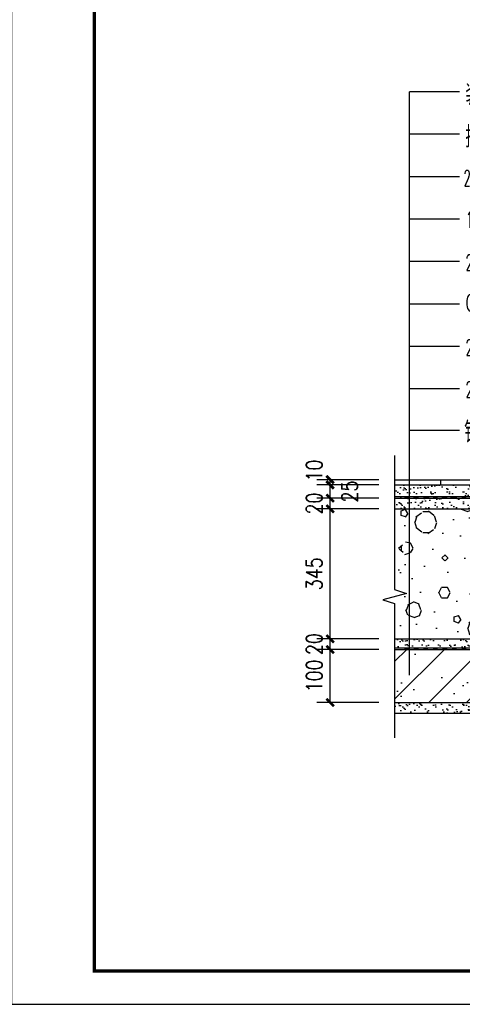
# Model space of a CAD drawing. Extents: x 1779708 to 7299578, y -1121471 to 88434.
# Tile 752 of 1056: x 6258519 to 6265191, y -973850 to -959000. Entities that reach past the tile are written whole.
import ezdxf

# ---------------------------------------------------------------- set-up
doc = ezdxf.new("R2010")
doc.units = 0
doc.header["$LTSCALE"] = 1000
doc.header["$MEASUREMENT"] = 0
doc.layers.get('0').update_dxf_attribs({"linetype": 'CONTINUOUS'})
doc.layers.get('Defpoints').update_dxf_attribs({"linetype": 'CONTINUOUS'})
for name, color, linetype in [('OTHER', 2, 'CONTINUOUS'), ('PUB_DIM', 3, 'CONTINUOUS'), ('PUB_TEXT', 7, 'CONTINUOUS'), ('PUB_TITLE', 4, 'CONTINUOUS'), ('SURFACE', 6, 'CONTINUOUS'), ('WALL', 255, 'CONTINUOUS'), ('可见线', 6, 'CONTINUOUS'), ('填', 1, 'CONTINUOUS'), ('粉刷线', 213, 'CONTINUOUS'), ('粗', 9, 'CONTINUOUS')]:
    doc.layers.add(name, color=color, linetype=linetype)
doc.styles.add('_HZTXT', font='txt.shx', dxfattribs={"width": 0.6, "bigfont": 'HZTXT.shx'})
doc.styles.add('dim_font', font='SIMPLEX.shx', dxfattribs={"width": 0.8})
doc.dimstyles.new('DIMN10', dxfattribs={"dimscale": 0.1, "dimtxt": 300, "dimasz": 1, "dimexe": 250, "dimexo": 300, "dimgap": 150, "dimtad": 1, "dimdec": 0, "dimzin": 0, "dimdsep": 46, "dimtxsty": 'dim_font', "dimblk": '_DIMX', "dimblk1": 'ARCHTICK', "dimblk2": 'ARCHTICK', "dimcen": 2.5, "dimclrt": 7, "dimadec": 0, "dimazin": 0, "dimtfac": 1, "dimtdec": 0, "dimtix": 1, "dimtmove": 2, "dimatfit": 3, "dimldrblk": '_DIMX', "dimfxl": 1, "dimtolj": 1, "dimarcsym": 0})
pattern_1 = [(37.50000000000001, (42333.97140015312, -10212.79436256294), (-0.6299335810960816, 19.26823769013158), [0, -15.2, 0, -17, 0, -16.25]), (7.499999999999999, (42333.97140015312, -10212.79436256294), (17.69776705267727, 28.2214606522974), [0, -8.2, 0, -13.7, 0, -5.25]), (327.5, (42321.67140015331, -10212.79436256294), (31.14141861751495, 0.05659053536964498), [0, -5, 0, -18, 0, -23.5]), (317.5, (42321.67140015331, -10212.79436256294), (30.06126604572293, 8.77675564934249), [0, -2.5, 0, -11.8, 0, -13.5])]
pattern_2 = [(45, (0, 0), (-35.35533905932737, 35.35533905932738), []), (49.99999999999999, (0, 0), (143.4520365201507, -12.55042699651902), [15, -165]), (355, (0, 0), (-27.7502667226, 150.4384267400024), [12, -132]), (100.4514, (11.954336, -1.045868), (115.7018763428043, 137.8879084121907), [12.748038, -140.2284224]), (46.18420000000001, (0, 40), (213.4482097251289, -33.10380286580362), [22.5, -247.5]), (96.6356, (17.787349, 37.2413386), (186.9325411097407, 194.8235741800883), [19.1220576, -210.3426]), (351.1842, (0, 40), (186.9323890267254, 194.8237201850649), [18, -198]), (21, (20, 30), (119.3814104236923, -80.52377813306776), [15, -165]), (326.0000000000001, (20, 30), (48.66306638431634, 145.0300090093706), [12, -132]), (71.4514, (29.9484466, 23.2896788), (168.044525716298, 64.50609934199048), [12.748038, -140.2284224]), (37.50000000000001, (0, 0), (2.431971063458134, 66.5787707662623), [0, -130.4, 0, -134, 0, -132.5]), (7.499999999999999, (0, 0), (52.61390748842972, 78.88234237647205), [0, -76.39999999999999, 0, -127.4, 0, -50.5]), (327.5, (-44.6, 0), (106.7644872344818, -4.51097434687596), [0, -50, 0, -156, 0, -207]), (317.5, (-64.6, 0), (116.6372338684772, 20.02099646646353), [0, -65, 0, -103.6, 0, -147])]

# ---------------------------------------------------------------- blocks, each defined once
blk = doc.blocks.new('_DIMX')
at = {"const_width": 50}
blk.add_lwpolyline([(-70.71067811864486, -70.71067811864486), (70.71067811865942, 70.71067811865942)], dxfattribs=at)
blk = doc.blocks.new('*D101')
at = {"layer": 'Defpoints', "color": 0}
for p in [(310.2778323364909, 342.2119088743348), (431.8236230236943, 342.2119088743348), (431.8236230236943, 242.2119088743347)]:
    blk.add_point(p, dxfattribs=at)
at = {"layer": 'PUB_DIM', "color": 0, "lineweight": -2}
for p, q in [((401.8236230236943, 342.2119088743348), (285.2778323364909, 342.2119088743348)), ((310.2778323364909, 242.3119088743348), (310.2778323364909, 342.1119088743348)), ((401.8236230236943, 242.2119088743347), (285.2778323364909, 242.2119088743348))]:
    blk.add_line(p, q, dxfattribs=at)
at = {"layer": 'PUB_DIM', "color": 0, "lineweight": -2, "xscale": 0.1, "yscale": 0.1, "zscale": 0.1}
for p, rotation in [((310.2778323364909, 342.2119088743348), 90), ((310.2778323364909, 242.2119088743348), 270)]:
    blk.add_blockref('_DIMX', p, dxfattribs=dict(at, rotation=rotation))
at = {"layer": 'PUB_DIM', "color": 7, "insert": (280.2778323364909, 292.2119088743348), "char_height": 30, "attachment_point": 5, "rotation": 90, "style": 'dim_font'}
blk.add_mtext('\\A1;100', dxfattribs=at)
blk = doc.blocks.new('_ArchTick')
at = {"color": 0, "linetype": 'ByBlock', "const_width": 0.4}
blk.add_lwpolyline([(-0.5, -0.5), (0.5, 0.5)], dxfattribs=at)
blk = doc.blocks.new('*D102')
at = {"layer": 'Defpoints', "color": 0}
for p in [(310.2778323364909, 362.2119088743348), (431.8236230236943, 362.2119088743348), (431.8236230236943, 342.2119088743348)]:
    blk.add_point(p, dxfattribs=at)
at = {"layer": 'PUB_DIM', "color": 0, "lineweight": -2}
for p, q in [((401.8236230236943, 362.2119088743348), (285.2778323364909, 362.2119088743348)), ((310.2778323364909, 362.3119088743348), (310.2778323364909, 362.4119088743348)), ((310.2778323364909, 342.2119088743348), (310.2778323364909, 362.2119088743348)), ((401.8236230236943, 342.2119088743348), (285.2778323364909, 342.2119088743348)), ((310.2778323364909, 342.1119088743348), (310.2778323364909, 342.0119088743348))]:
    blk.add_line(p, q, dxfattribs=at)
at = {"layer": 'PUB_DIM', "color": 0, "lineweight": -2, "xscale": 0.1, "yscale": 0.1, "zscale": 0.1}
for p, rotation in [((310.2778323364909, 362.2119088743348), 270), ((310.2778323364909, 342.2119088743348), 90)]:
    blk.add_blockref('_DIMX', p, dxfattribs=dict(at, rotation=rotation))
at = {"layer": 'PUB_DIM', "color": 7, "insert": (280.2778323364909, 352.2119088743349), "char_height": 30, "attachment_point": 5, "rotation": 90, "style": 'dim_font'}
blk.add_mtext('\\A1;20', dxfattribs=at)
blk = doc.blocks.new('*D103')
at = {"layer": 'Defpoints', "color": 0}
for p in [(310.2778323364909, 607.2119088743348), (431.8236230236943, 607.2119088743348), (431.8236230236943, 362.2119088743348)]:
    blk.add_point(p, dxfattribs=at)
at = {"layer": 'PUB_DIM', "color": 0, "lineweight": -2}
for p, q in [((401.8236230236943, 607.2119088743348), (285.2778323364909, 607.2119088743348)), ((310.2778323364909, 362.3119088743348), (310.2778323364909, 607.1119088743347)), ((401.8236230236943, 362.2119088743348), (285.2778323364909, 362.2119088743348))]:
    blk.add_line(p, q, dxfattribs=at)
at = {"layer": 'PUB_DIM', "color": 0, "lineweight": -2, "xscale": 0.1, "yscale": 0.1, "zscale": 0.1}
for p, rotation in [((310.2778323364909, 607.2119088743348), 90), ((310.2778323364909, 362.2119088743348), 270)]:
    blk.add_blockref('_DIMX', p, dxfattribs=dict(at, rotation=rotation))
at = {"layer": 'PUB_DIM', "color": 7, "insert": (280.2778323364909, 484.7119088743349), "char_height": 30, "attachment_point": 5, "rotation": 90, "style": 'dim_font'}
blk.add_mtext('\\A1;345', dxfattribs=at)
blk = doc.blocks.new('*D104')
at = {"layer": 'Defpoints', "color": 0}
for p in [(310.2778323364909, 627.2119088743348), (431.8236230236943, 627.2119088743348), (431.8236230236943, 607.2119088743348)]:
    blk.add_point(p, dxfattribs=at)
at = {"layer": 'PUB_DIM', "color": 0, "lineweight": -2}
for p, q in [((401.8236230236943, 627.2119088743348), (285.2778323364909, 627.2119088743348)), ((310.2778323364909, 627.3119088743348), (310.2778323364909, 627.4119088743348)), ((310.2778323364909, 607.2119088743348), (310.2778323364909, 627.2119088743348)), ((401.8236230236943, 607.2119088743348), (285.2778323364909, 607.2119088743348)), ((310.2778323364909, 607.1119088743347), (310.2778323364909, 607.0119088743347))]:
    blk.add_line(p, q, dxfattribs=at)
at = {"layer": 'PUB_DIM', "color": 0, "lineweight": -2, "xscale": 0.1, "yscale": 0.1, "zscale": 0.1}
for p, rotation in [((310.2778323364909, 627.2119088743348), 270), ((310.2778323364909, 607.2119088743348), 90)]:
    blk.add_blockref('_DIMX', p, dxfattribs=dict(at, rotation=rotation))
at = {"layer": 'PUB_DIM', "color": 7, "insert": (280.2778323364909, 617.2119088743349), "char_height": 30, "attachment_point": 5, "rotation": 90, "style": 'dim_font'}
blk.add_mtext('\\A1;20', dxfattribs=at)
blk = doc.blocks.new('*D105')
at = {"layer": 'Defpoints', "color": 0}
for p in [(310.2778323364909, 652.2119088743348), (431.8236230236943, 652.2119088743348), (431.8236230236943, 627.2119088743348)]:
    blk.add_point(p, dxfattribs=at)
at = {"layer": 'PUB_DIM', "color": 0, "lineweight": -2}
for p, q in [((401.8236230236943, 652.2119088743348), (285.2778323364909, 652.2119088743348)), ((310.2778323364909, 652.3119088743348), (310.2778323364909, 652.4119088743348)), ((310.2778323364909, 627.2119088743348), (310.2778323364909, 652.2119088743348)), ((401.8236230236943, 627.2119088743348), (285.2778323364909, 627.2119088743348)), ((310.2778323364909, 627.1119088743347), (310.2778323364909, 627.0119088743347))]:
    blk.add_line(p, q, dxfattribs=at)
at = {"layer": 'PUB_DIM', "color": 0, "lineweight": -2, "xscale": 0.1, "yscale": 0.1, "zscale": 0.1}
for p, rotation in [((310.2778323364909, 652.2119088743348), 270), ((310.2778323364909, 627.2119088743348), 90)]:
    blk.add_blockref('_DIMX', p, dxfattribs=dict(at, rotation=rotation))
at = {"layer": 'PUB_DIM', "color": 7, "insert": (347.0190108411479, 639.7119088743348), "char_height": 30, "attachment_point": 5, "rotation": 90, "style": 'dim_font'}
blk.add_mtext('\\A1;25', dxfattribs=at)
blk = doc.blocks.new('*D106')
at = {"layer": 'Defpoints', "color": 0}
for p in [(310.2778323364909, 662.2119088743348), (431.8236230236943, 662.2119088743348), (431.8236230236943, 652.2119088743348)]:
    blk.add_point(p, dxfattribs=at)
at = {"layer": 'PUB_DIM', "color": 0, "lineweight": -2}
for p, q in [((401.8236230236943, 662.2119088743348), (285.2778323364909, 662.2119088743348)), ((401.8236230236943, 652.2119088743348), (285.2778323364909, 652.2119088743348)), ((310.2778323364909, 662.3119088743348), (310.2778323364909, 662.4119088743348)), ((310.2778323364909, 652.2119088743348), (310.2778323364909, 662.2119088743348)), ((310.2778323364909, 652.1119088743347), (310.2778323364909, 652.0119088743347))]:
    blk.add_line(p, q, dxfattribs=at)
at = {"layer": 'PUB_DIM', "color": 0, "lineweight": -2, "xscale": 0.1, "yscale": 0.1, "zscale": 0.1}
for p, rotation in [((310.2778323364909, 662.2119088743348), 270), ((310.2778323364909, 652.2119088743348), 90)]:
    blk.add_blockref('_DIMX', p, dxfattribs=dict(at, rotation=rotation))
at = {"layer": 'PUB_DIM', "color": 7, "insert": (280.2778323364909, 679.4307437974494), "char_height": 30, "attachment_point": 5, "rotation": 90, "style": 'dim_font'}
blk.add_mtext('\\A1;10', dxfattribs=at)
blk = doc.blocks.new('*D107')
at = {"layer": 'Defpoints', "color": 0}
for p in [(1464.161570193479, 642.2119088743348), (1556.611351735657, 642.2119088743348), (1464.161570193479, 342.0355742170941)]:
    blk.add_point(p, dxfattribs=at)
at = {"layer": 'PUB_DIM', "color": 0, "lineweight": -2}
for p, q in [((1494.161570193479, 642.2119088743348), (1581.611351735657, 642.2119088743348)), ((1556.611351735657, 342.1355742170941), (1556.611351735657, 642.1119088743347)), ((1494.161570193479, 342.0355742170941), (1581.611351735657, 342.0355742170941))]:
    blk.add_line(p, q, dxfattribs=at)
at = {"layer": 'PUB_DIM', "color": 0, "lineweight": -2, "xscale": 0.1, "yscale": 0.1, "zscale": 0.1}
for p, rotation in [((1556.611351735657, 642.2119088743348), 90), ((1556.611351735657, 342.0355742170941), 270)]:
    blk.add_blockref('_DIMX', p, dxfattribs=dict(at, rotation=rotation))
at = {"layer": 'PUB_DIM', "color": 7, "insert": (1526.611351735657, 492.1237415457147), "char_height": 30, "attachment_point": 5, "rotation": 90, "style": 'dim_font'}
blk.add_mtext('\\A1;400', dxfattribs=at)
blk = doc.blocks.new('*D108')
at = {"layer": 'Defpoints', "color": 0}
for p in [(1398.0492727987, 942.2119088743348), (1398.0492727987, 642.2119088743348), (1556.611351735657, 642.2119088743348)]:
    blk.add_point(p, dxfattribs=at)
at = {"layer": 'PUB_DIM', "color": 0, "lineweight": -2}
for p, q in [((1428.0492727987, 942.2119088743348), (1581.611351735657, 942.2119088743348)), ((1556.611351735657, 942.1119088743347), (1556.611351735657, 642.3119088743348)), ((1428.0492727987, 642.2119088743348), (1581.611351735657, 642.2119088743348))]:
    blk.add_line(p, q, dxfattribs=at)
at = {"layer": 'PUB_DIM', "color": 0, "lineweight": -2, "xscale": 0.1, "yscale": 0.1, "zscale": 0.1}
for p, rotation in [((1556.611351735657, 942.2119088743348), 90), ((1556.611351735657, 642.2119088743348), 270)]:
    blk.add_blockref('_DIMX', p, dxfattribs=dict(at, rotation=rotation))
at = {"layer": 'PUB_DIM', "color": 7, "insert": (1526.611351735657, 792.211908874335), "char_height": 30, "attachment_point": 5, "rotation": 90, "style": 'dim_font'}
blk.add_mtext('\\A1;>300', dxfattribs=at)
blk = doc.blocks.new('*D109')
at = {"layer": 'Defpoints', "color": 0}
for p in [(1249.530351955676, 1109.745001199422), (1069.530351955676, 1006.956983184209), (1249.530351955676, 1006.956983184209)]:
    blk.add_point(p, dxfattribs=at)
at = {"layer": 'PUB_DIM', "color": 0, "lineweight": -2}
for p, q in [((1069.530351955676, 1036.956983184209), (1069.530351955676, 1134.745001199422)), ((1249.530351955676, 1036.956983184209), (1249.530351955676, 1134.745001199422)), ((1069.630351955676, 1109.745001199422), (1249.430351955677, 1109.745001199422))]:
    blk.add_line(p, q, dxfattribs=at)
at = {"layer": 'PUB_DIM', "color": 0, "lineweight": -2, "xscale": 0.1, "yscale": 0.1, "zscale": 0.1, "rotation": 180}
blk.add_blockref('_DIMX', (1069.530351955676, 1109.745001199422), dxfattribs=at)
at = {"layer": 'PUB_DIM', "color": 0, "lineweight": -2, "xscale": 0.1, "yscale": 0.1, "zscale": 0.1}
blk.add_blockref('_DIMX', (1249.530351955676, 1109.745001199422), dxfattribs=at)
at = {"layer": 'PUB_DIM', "color": 7, "insert": (1159.530351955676, 1139.745001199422), "char_height": 30, "attachment_point": 5, "style": 'dim_font'}
blk.add_mtext('\\A1;190', dxfattribs=at)
blk = doc.blocks.new('*D100')
at = {"layer": 'Defpoints', "color": 0}
for p in [(1133.690745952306, 941.9186378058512), (962.4875105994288, 642.2119088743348), (1133.690745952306, 642.2119088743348)]:
    blk.add_point(p, dxfattribs=at)
at = {"layer": 'PUB_DIM', "color": 0, "lineweight": -2}
for p, q in [((1103.690745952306, 941.9186378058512), (937.4875105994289, 941.9186378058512)), ((962.4875105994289, 941.8186378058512), (962.4875105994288, 642.3119088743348)), ((1103.690745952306, 642.2119088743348), (937.4875105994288, 642.2119088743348))]:
    blk.add_line(p, q, dxfattribs=at)
at = {"layer": 'PUB_DIM', "color": 0, "lineweight": -2, "xscale": 0.1, "yscale": 0.1, "zscale": 0.1}
for p, rotation in [((962.4875105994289, 941.9186378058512), 90), ((962.4875105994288, 642.2119088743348), 270)]:
    blk.add_blockref('_DIMX', p, dxfattribs=dict(at, rotation=rotation))
at = {"layer": 'PUB_DIM', "color": 7, "insert": (932.4875105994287, 792.0652733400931), "char_height": 30, "attachment_point": 5, "rotation": 90, "style": 'dim_font'}
blk.add_mtext('\\A1;300', dxfattribs=at)
blk = doc.blocks.new('A$C3D8761CE')
at = {"layer": 'PUB_TITLE'}
blk.add_lwpolyline([(0.0004900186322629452, -0.0007429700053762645), (84100.00049001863, -0.0007429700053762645), (84100.00049001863, 59399.99925702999), (0.0004900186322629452, 59399.99925702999)], close=True, dxfattribs=at)
at = {"layer": 'PUB_TITLE', "const_width": 100}
blk.add_lwpolyline([(2500.000490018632, 999.9992570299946), (83100.00049001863, 999.9992570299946), (83100.00049001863, 58399.99925702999), (2500.000490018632, 58399.99925702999)], close=True, dxfattribs=at)
blk = doc.blocks.new('A$C2BC43ADB')
at = {"layer": '填'}
h = blk.add_hatch(dxfattribs=at)
h.set_pattern_fill('AR-SAND', color=256, scale=10, style=0)
h.set_pattern_definition(pattern_1)
h.paths.add_polyline_path([(1069.530351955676, 1016.851324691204), (1043.247484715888, 1016.851324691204), (1043.247484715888, 652.2119088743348), (431.8236230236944, 652.2119088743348), (431.8236230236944, 627.2119088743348), (1038.830288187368, 627.2119088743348), (1069.530351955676, 674.4829878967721), (1069.530351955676, 907.2119088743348)])
h = blk.add_hatch(dxfattribs=at)
h.set_pattern_fill('ANSI31', color=256, scale=300, style=0)
h.set_pattern_definition([(45, (-128117.8815076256, 343854.02545381), (-26.51650429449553, 26.51650429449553), [])])
h.paths.add_polyline_path([(1069.530351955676, 1016.851324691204), (1069.530351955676, 942.2119088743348), (1249.530351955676, 942.2119088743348), (1249.530351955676, 1016.851324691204)])
h = blk.add_hatch(dxfattribs=at)
h.set_pattern_fill('AR-SAND', color=256, scale=10, style=0)
h.set_pattern_definition(pattern_1)
h.paths.add_polyline_path([(1269.530351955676, 1016.851324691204), (1249.530351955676, 1016.851324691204), (1249.530351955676, 642.2119088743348), (1269.530351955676, 642.2119088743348)])
h = blk.add_hatch(dxfattribs=at)
h.set_pattern_fill('钢筋混凝土', color=256, scale=20, style=0)
h.set_pattern_definition(pattern_2)
h.paths.add_polyline_path([(1249.530351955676, 942.2119088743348), (1069.530351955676, 942.2119088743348), (1069.530351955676, 642.2119088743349), (1249.530351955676, 642.2119088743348)])
h = blk.add_hatch(dxfattribs=at)
h.set_pattern_fill('AR-SAND', color=256, scale=10, style=0)
h.set_pattern_definition(pattern_1)
h.paths.add_polyline_path([(1494.161570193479, 682.2119088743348), (1269.530351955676, 682.2119088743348), (1269.530351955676, 642.2119088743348), (1494.161570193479, 642.2119088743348)])
h = blk.add_hatch(dxfattribs=at)
h.set_pattern_fill('钢筋混凝土', color=256, scale=20, style=0)
h.set_pattern_definition(pattern_2)
h.paths.add_polyline_path([(1249.530351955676, 542.2119088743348), (1494.161570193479, 542.2119088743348), (1494.161570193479, 642.2119088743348), (1069.530351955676, 642.2119088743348), (1069.530351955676, 342.2119088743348), (431.8236230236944, 342.2119088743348), (431.8236230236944, 242.2119088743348), (1069.530351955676, 242.2119088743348), (1069.530351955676, 22.00023893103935), (1144.210887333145, 22.00023893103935), (1168.210887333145, -25.99976106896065), (1168.210887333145, 70.00023893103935), (1192.210887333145, 22.00023893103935), (1249.530351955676, 22.00023893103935), (1249.530351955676, 337.2119088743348)])
h = blk.add_hatch(dxfattribs=at)
h.set_pattern_fill('AR-SAND', color=256, scale=10, style=0)
h.set_pattern_definition(pattern_1)
h.paths.add_polyline_path([(1066.530351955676, 627.2119088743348), (431.8236230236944, 627.2119088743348), (431.8236230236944, 607.2119088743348), (1066.530351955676, 607.2119088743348)])
h = blk.add_hatch(dxfattribs=at)
h.set_pattern_fill('AN32C', color=256, scale=200, style=0)
h.set_pattern_definition([(0, (42392.97140015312, -10273.79436256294), (100, 200), [0, -200]), (0, (42275.97140015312, -10300.79436256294), (100, 200), [0, -200]), (0, (42340.97140015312, -10302.79436256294), (100, 200), [0, -200]), (0, (42411.97140015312, -10243.79436256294), (100, 200), [0, -200]), (0, (42328.97140015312, -10312.79436256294), (100, 200), [0, -200]), (0, (42431.97140015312, -10117.79436256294), (100, 200), [0, -200]), (0, (42370.97140015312, -10133.79436256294), (100, 200), [0, -200]), (0, (42402.97140015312, -10158.79436256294), (100, 200), [0, -200]), (0, (42239.97140015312, -10162.79436256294), (100, 200), [0, -200]), (0, (42337.97140015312, -10171.79436256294), (100, 200), [0, -200]), (0, (42299.97140015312, -10222.79436256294), (100, 200), [0, -200]), (0, (42301.97140015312, -10297.79436256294), (100, 200), [0, -200]), (0, (42376.97140015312, -10305.79436256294), (100, 200), [0, -200]), (0, (42431.97140015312, -10217.79436256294), (100, 200), [0, -200]), (0, (42244.97140015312, -10248.79436256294), (100, 200), [0, -200]), (0, (42261.97140015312, -10214.79436256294), (100, 200), [0, -200]), (0, (42339.97140015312, -10228.79436256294), (100, 200), [0, -200]), (0, (42311.97140015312, -10257.79436256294), (100, 200), [0, -200]), (0, (42295.97140015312, -10191.79436256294), (100, 200), [0, -200]), (0, (42320.97140015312, -10116.79436256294), (100, 200), [0, -200]), (0, (42252.97140015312, -10290.79436256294), (100, 200), [0, -200]), (0, (42362.97140015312, -10157.79436256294), (100, 200), [0, -200]), (0, (42269.97140015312, -10154.79436256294), (100, 200), [0, -200]), (0, (42253.97140015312, -10128.79436256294), (100, 200), [0, -200]), (130.601294, (42419.68568615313, -10180.41341056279), (-499.9999953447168, 600.0000036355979), [8.780517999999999, -3679.0372]), (18.4349488, (42405.39997215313, -10176.60388656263), (500.0000000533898, 199.9999991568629), [9.03508, -1255.87598]), (90, (42405.39997215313, -10185.17531456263), (100, 200), [8.571428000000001, -391.42856]), (161.565051, (42413.97140015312, -10188.03245856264), (-500.0000044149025, 199.9999857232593), [9.03508, -1255.87598]), (53.1301023, (42413.97140015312, -10188.03245856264), (100.0000001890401, 199.99999990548), [9.523810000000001, -990.4761800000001]), (135, (42421.59044815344, -10289.93720256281), (-100.0000125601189, 199.9999869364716), [8.08122, -557.6042]), (45, (42410.16187615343, -10289.93720256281), (99.99999983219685, 199.9999996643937), [8.08122, -557.6042]), (135, (42415.87616215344, -10295.65150256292), (-100.0000125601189, 199.9999869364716), [8.08122, -557.6042]), (45, (42415.87616215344, -10295.65150256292), (99.99999983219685, 199.9999996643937), [8.08122, -557.6042]), (116.565051, (42325.39998015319, -10155.65150456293), (-1.486345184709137e-05, 399.9999915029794), [10.64794199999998, -212.9588399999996]), (180, (42320.63808015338, -10146.12769656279), (-99.99999999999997, 200), [11.428572, -188.57142]), (63.43494880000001, (42304.44760015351, -10155.65150456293), (1.600257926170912e-07, 399.9999995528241), [10.647942, -212.95884]), (116.565051, (42309.20950015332, -10165.17531456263), (-1.486345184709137e-05, 399.9999915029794), [10.64794199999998, -212.9588399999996]), (0, (42309.20950015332, -10165.17531456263), (100, 200), [11.428572, -188.57142]), (63.43494880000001, (42320.63808015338, -10165.17531456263), (1.600257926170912e-07, 399.9999995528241), [10.647942, -212.95884]), (107.102728, (42400.63806615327, -10223.27054256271), (-299.9999892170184, 1000.000003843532), [12.953782, -5427.634399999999]), (143.972626, (42396.82854215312, -10210.88960056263), (-1899.999978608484, 1400.000000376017), [12.953782, -2707.3402]), (180, (42386.35235215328, -10203.27055256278), (-99.99999999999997, 200), [12.380952, -187.61904]), (36.02737329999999, (42363.49521015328, -10210.88960056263), (1899.99998865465, 1399.99998686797), [12.953782, -2707.3402]), (71.5650511, (42359.68568615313, -10222.31816256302), (300.0000019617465, 999.9999995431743), [12.046772, -1252.86428]), (107.102728, (42363.49521015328, -10234.69912256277), (-299.9999892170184, 1000.000003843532), [12.953782, -5427.634399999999]), (143.972626, (42373.97140015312, -10242.31816256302), (-1899.999978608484, 1400.000000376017), [12.953782, -2707.3402]), (0, (42373.97140015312, -10242.31816256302), (100, 200), [12.380952, -187.61904]), (36.02737329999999, (42386.35235215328, -10242.31816256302), (1899.99998865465, 1399.99998686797), [12.953782, -2707.3402]), (71.5650511, (42396.82854215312, -10234.69912256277), (300.0000019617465, 999.9999995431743), [12.046772, -1252.86428]), (150.255118, (42402.54282815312, -10129.93722056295), (-300.0000007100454, 199.9999975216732), [7.678339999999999, -1604.7732]), (90, (42395.87616215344, -10133.74674256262), (100, 200), [7.619048, -392.38094]), (29.7448813, (42395.87616215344, -10133.74674256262), (300.0000001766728, 199.9999990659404), [7.678339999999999, -1604.7732]), (116.565051, (42355.87616215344, -10271.84198256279), (-1.486345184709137e-05, 399.9999915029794), [10.64794199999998, -212.9588399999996]), (168.690067, (42351.11425815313, -10262.31816256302), (-900.0000016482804, 199.9999951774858), [9.712418, -2029.8952]), (41.18592510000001, (42333.97140015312, -10267.08006256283), (2499.999992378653, 2199.999987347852), [10.123948, -4241.9342]), (90, (42333.97140015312, -10276.60388256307), (100, 200), [9.523810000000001, -390.4761799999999]), (138.814074, (42341.59044815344, -10283.27054256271), (-2499.999963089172, 2200.000020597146), [10.123948, -4241.9342]), (16.6992442, (42341.59044815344, -10283.27054256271), (3299.999994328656, 999.9999952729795), [9.943150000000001, -4166.1794]), (60.9453959, (42351.11425815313, -10280.41340256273), (100.0000003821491, 199.9999993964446), [9.805361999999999, -4108.4466]), (109.983106, (42272.06664015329, -10188.03245856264), (-500.0000026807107, 1399.999998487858), [11.147334, -4670.732599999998]), (155.556045, (42268.25712015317, -10177.55626656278), (-1300.000006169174, 599.9999880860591), [11.507662, -4821.7106]), (24.4439547, (42247.30474015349, -10177.55626656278), (1300.000001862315, 599.999997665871), [11.507662, -4821.7106]), (70.01689340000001, (42243.49522015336, -10188.03245856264), (500.0000023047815, 1399.99999871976), [11.147334, -4670.7326]), (109.983106, (42247.30474015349, -10198.50864856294), (-500.0000026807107, 1399.999998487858), [11.147334, -4670.732599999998]), (160.016893, (42257.7809401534, -10202.31817256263), (-500.0000024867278, 199.9999916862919), [11.147334, -2329.7926]), (19.9831065, (42257.7809401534, -10202.31817256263), (499.9999994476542, 200.0000004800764), [11.147334, -2329.7926]), (70.01689340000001, (42268.25712015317, -10198.50864856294), (500.0000023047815, 1399.99999871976), [11.147334, -4670.7326]), (122.005383, (42346.35235215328, -10206.12769656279), (-100.0000137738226, 199.9999903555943), [8.984744, -1877.81148]), (18.4349488, (42333.01902015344, -10201.36579056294), (500.0000000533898, 199.9999991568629), [9.03508, -1255.87598]), (90, (42333.01902015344, -10209.93722056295), (100, 200), [8.571428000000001, -391.42856]), (161.565051, (42341.59044815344, -10212.79436256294), (-500.0000044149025, 199.9999857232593), [9.03508, -1255.87598]), (54.46232220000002, (42341.59044815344, -10212.79436256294), (699.999999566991, 999.9999993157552), [8.192689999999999, -3432.7374]), (116.565051, (42288.25712015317, -10254.69912256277), (-1.486345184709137e-05, 399.9999915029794), [10.64794199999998, -212.9588399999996]), (180, (42283.49522015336, -10245.175302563), (-99.99999999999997, 200), [10.47619, -189.5238]), (59.0362434, (42267.30474015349, -10254.69912256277), (100.0000003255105, 199.9999990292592), [11.106576, -2321.274]), (120.963756, (42273.01902015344, -10264.22292256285), (-100.0000136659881, 199.9999908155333), [11.106576, -2321.274]), (0, (42273.01902015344, -10264.22292256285), (100, 200), [10.47619, -189.5238]), (63.43494880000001, (42283.49522015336, -10264.22292256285), (1.600257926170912e-07, 399.9999995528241), [10.647942, -212.95884])])
h.paths.add_polyline_path([(1066.530351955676, 607.2119088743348), (431.8236230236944, 607.2119088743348), (431.8236230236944, 362.2119088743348), (1048.242075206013, 362.2119088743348), (1066.530351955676, 390.3716736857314)])
h = blk.add_hatch(dxfattribs=at)
h.set_pattern_fill('AR-SAND', color=256, scale=10, style=0)
h.set_pattern_definition(pattern_1)
h.paths.add_polyline_path([(1494.161570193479, 542.2119088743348), (1249.530351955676, 542.2119088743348), (1249.530351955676, 337.2119088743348), (1249.530351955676, 22.00023893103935), (1269.530351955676, 22.00023893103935), (1269.530351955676, 522.2119088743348), (1494.161570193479, 522.2119088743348)])
h = blk.add_hatch(dxfattribs=at)
h.set_pattern_fill('AR-SAND', color=256, scale=10, style=0)
h.set_pattern_definition(pattern_1)
h.paths.add_polyline_path([(1069.530351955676, 389.4829878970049), (1038.830288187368, 342.2119088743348), (1069.530351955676, 342.2119088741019)])
h = blk.add_hatch(dxfattribs=at)
h.set_pattern_fill('AR-SAND', color=256, scale=10, style=0)
h.set_pattern_definition(pattern_1)
h.paths.add_polyline_path([(1048.242075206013, 362.2119088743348), (431.8236230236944, 362.2119088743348), (431.8236230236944, 345.2119088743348), (1037.201475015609, 345.2119088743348)])
h = blk.add_hatch(dxfattribs=at)
h.set_pattern_fill('AR-SAND', color=256, scale=10, style=0)
h.set_pattern_definition([(37.50000000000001, (39678.71672072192, -14152.62669470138), (-0.6299335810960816, 19.26823769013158), [0, -15.2, 0, -17, 0, -16.25]), (7.499999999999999, (39678.71672072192, -14152.62669470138), (17.69776705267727, 28.2214606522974), [0, -8.2, 0, -13.7, 0, -5.25]), (327.5, (39666.4167207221, -14152.62669470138), (31.14141861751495, 0.05659053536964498), [0, -5, 0, -18, 0, -23.5]), (317.5, (39666.4167207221, -14152.62669470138), (30.06126604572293, 8.77675564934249), [0, -2.5, 0, -11.8, 0, -13.5])])
h.paths.add_polyline_path([(1049.530351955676, 222.2119088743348), (1049.530351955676, 22.00023893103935), (1069.530351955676, 22.00023893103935), (1069.530351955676, 242.2119088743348), (431.8236230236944, 242.2119088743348), (431.8236230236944, 222.2119088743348)])
at = {"layer": 'OTHER'}
for p, q in [((1138.388918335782, 1016.851324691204), (1145.388918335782, 1038.851324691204)), ((1145.388918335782, 1038.851324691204), (1157.388918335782, 994.8513246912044)), ((1005.247484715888, 1016.851324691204), (1138.388918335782, 1016.851324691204)), ((1157.388918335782, 994.8513246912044), (1164.388918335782, 1016.851324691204)), ((1164.388918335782, 1016.851324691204), (1297.530351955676, 1016.851324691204)), ((431.8236230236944, 707.945510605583), (431.8236230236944, 454.8401012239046)), ((1494.161570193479, 720.2119088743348), (1494.161570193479, 620.2119088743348)), ((1516.161570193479, 613.2119088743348), (1472.161570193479, 601.2119088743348)), ((1494.161570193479, 620.2119088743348), (1516.161570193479, 613.2119088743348)), ((1472.161570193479, 601.2119088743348), (1494.161570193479, 594.2119088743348)), ((1494.161570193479, 594.2119088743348), (1494.161570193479, 494.2119088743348)), ((453.8236230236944, 447.8401012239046), (409.8236230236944, 435.8401012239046)), ((431.8236230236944, 454.8401012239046), (453.8236230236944, 447.8401012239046)), ((409.8236230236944, 435.8401012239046), (431.8236230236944, 428.8401012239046)), ((431.8236230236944, 428.8401012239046), (431.8236230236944, 175.7346918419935)), ((1146.530351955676, 22.00023893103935), (1153.530351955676, 44.00023893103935)), ((1153.530351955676, 44.00023893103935), (1165.530351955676, 0.0002389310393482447)), ((1021.530351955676, 22.00023893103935), (1146.530351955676, 22.00023893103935)), ((1165.530351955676, 0.0002389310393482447), (1172.530351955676, 22.00023893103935)), ((1172.530351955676, 22.00023893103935), (1297.530351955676, 22.00023893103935))]:
    blk.add_line(p, q, dxfattribs=at)
at = {"layer": 'PUB_DIM'}
for p, q in [((459.8275084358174, 293.4109183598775), (459.8275084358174, 1393.346877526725)), ((553.9923945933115, 1393.346877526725), (459.8275084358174, 1393.346877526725)), ((553.9923945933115, 1313.346877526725), (459.8275084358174, 1313.346877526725)), ((553.9923945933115, 1233.346877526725), (459.8275084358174, 1233.346877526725)), ((553.9923945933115, 1153.346877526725), (459.8275084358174, 1153.346877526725)), ((553.9923945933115, 1073.346877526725), (459.8275084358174, 1073.346877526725)), ((553.9923945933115, 993.3468775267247), (459.8275084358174, 993.3468775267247)), ((553.9923945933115, 913.3468775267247), (459.8275084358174, 913.3468775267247)), ((553.9923945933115, 833.3468775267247), (459.8275084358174, 833.3468775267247)), ((1535.130655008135, 779.3534450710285), (1548.913443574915, 767.0692354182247)), ((553.9923945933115, 755.0810782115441), (459.8275084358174, 755.0810782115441))]:
    blk.add_line(p, q, dxfattribs=at)
at = {"layer": 'SURFACE'}
for points in [[(431.8236230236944, 630.2119088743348), (1037.201475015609, 630.2119088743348), (1066.530351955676, 675.3716736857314), (1066.530351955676, 928.8050971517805)], [(1066.530351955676, 675.3716736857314), (1066.530351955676, 943.8050971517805)], [(431.8236230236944, 627.2119088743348), (1038.830288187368, 627.2119088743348), (1069.530351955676, 674.4829878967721), (1069.530351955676, 907.2119088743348)], [(431.8236230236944, 345.2119088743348), (1037.201475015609, 345.2119088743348), (1066.530351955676, 390.3716736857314), (1066.530351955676, 669.8636738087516)], [(431.8236230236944, 630.2119088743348), (1037.201475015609, 630.2119088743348)], [(431.8236230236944, 342.2119088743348), (1038.830288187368, 342.2119088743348), (1069.530351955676, 389.4829878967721), (1069.530351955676, 622.2119088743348)]]:
    blk.add_lwpolyline(points, dxfattribs=at)
at = {"layer": 'SURFACE', "const_width": 3}
for points in [[(1068.030351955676, 936.0983682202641), (1068.030351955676, 943.8050971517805)], [(1068.030351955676, 914.4398019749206), (1068.030351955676, 923.4398019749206)], [(1068.030351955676, 892.5051799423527), (1068.030351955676, 901.5051799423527)], [(1068.030351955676, 874.5051799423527), (1068.030351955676, 883.5051799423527)], [(1068.030351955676, 856.5051799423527), (1068.030351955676, 865.5051799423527)], [(1068.030351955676, 838.5051799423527), (1068.030351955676, 847.5051799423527)], [(1068.030351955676, 820.5051799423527), (1068.030351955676, 829.5051799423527)], [(1068.030351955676, 802.5051799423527), (1068.030351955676, 811.5051799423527)], [(1068.030351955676, 784.5051799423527), (1068.030351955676, 793.5051799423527)], [(1068.030351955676, 766.5051799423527), (1068.030351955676, 775.5051799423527)], [(1068.030351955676, 748.5051799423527), (1068.030351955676, 757.5051799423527)], [(1068.030351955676, 730.5051799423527), (1068.030351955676, 739.5051799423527)], [(1068.030351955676, 715.6285058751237), (1068.030351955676, 724.6285058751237)], [(1068.030351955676, 712.5051799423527), (1068.030351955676, 721.5051799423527)], [(1068.030351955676, 697.6285058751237), (1068.030351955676, 706.6285058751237)], [(1068.030351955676, 694.5051799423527), (1068.030351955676, 703.5051799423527)], [(1068.030351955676, 679.6285058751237), (1068.030351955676, 688.6285058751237)], [(1068.030351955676, 676.5051799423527), (1068.030351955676, 685.5051799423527)], [(1060.786983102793, 663.7741988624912), (1065.688943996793, 671.3220978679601)], [(1068.030351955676, 658.5051799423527), (1068.030351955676, 667.5051799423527)], [(1050.983061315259, 648.678400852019), (1055.885022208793, 656.2262998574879)], [(1068.030351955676, 640.5051799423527), (1068.030351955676, 649.5051799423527)], [(1041.179139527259, 633.5826028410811), (1046.081100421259, 641.13050184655)], [(449.8236230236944, 628.7119088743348), (458.8236230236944, 628.7119088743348)], [(467.8236230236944, 628.7119088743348), (476.8236230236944, 628.7119088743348)], [(485.8236230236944, 628.7119088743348), (494.8236230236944, 628.7119088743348)], [(503.8236230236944, 628.7119088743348), (512.8236230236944, 628.7119088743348)], [(521.8236230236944, 628.7119088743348), (530.8236230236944, 628.7119088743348)], [(539.8236230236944, 628.7119088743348), (548.8236230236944, 628.7119088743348)], [(557.8236230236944, 628.7119088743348), (566.8236230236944, 628.7119088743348)], [(575.8236230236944, 628.7119088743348), (584.8236230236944, 628.7119088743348)], [(593.8236230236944, 628.7119088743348), (602.8236230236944, 628.7119088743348)], [(611.8236230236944, 628.7119088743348), (620.8236230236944, 628.7119088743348)], [(629.8236230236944, 628.7119088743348), (638.8236230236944, 628.7119088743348)], [(647.8236230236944, 628.7119088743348), (656.8236230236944, 628.7119088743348)], [(665.8236230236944, 628.7119088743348), (674.8236230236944, 628.7119088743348)], [(683.8236230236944, 628.7119088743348), (692.8236230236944, 628.7119088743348)], [(701.8236230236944, 628.7119088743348), (710.8236230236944, 628.7119088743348)], [(719.8236230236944, 628.7119088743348), (728.8236230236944, 628.7119088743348)], [(737.8236230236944, 628.7119088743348), (746.8236230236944, 628.7119088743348)], [(755.8236230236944, 628.7119088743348), (764.8236230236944, 628.7119088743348)], [(773.8236230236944, 628.7119088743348), (782.8236230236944, 628.7119088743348)], [(791.8236230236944, 628.7119088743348), (800.8236230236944, 628.7119088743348)], [(809.8236230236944, 628.7119088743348), (818.8236230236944, 628.7119088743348)], [(827.8236230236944, 628.7119088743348), (836.8236230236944, 628.7119088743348)], [(845.8236230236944, 628.7119088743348), (854.8236230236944, 628.7119088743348)], [(863.8236230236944, 628.7119088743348), (872.8236230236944, 628.7119088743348)], [(881.8236230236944, 628.7119088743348), (890.8236230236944, 628.7119088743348)], [(899.8236230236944, 628.7119088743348), (908.8236230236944, 628.7119088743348)], [(917.8236230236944, 628.7119088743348), (926.8236230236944, 628.7119088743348)], [(935.8236230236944, 628.7119088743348), (944.8236230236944, 628.7119088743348)], [(953.8236230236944, 628.7119088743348), (962.8236230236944, 628.7119088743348)], [(971.8236230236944, 628.7119088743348), (980.8236230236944, 628.7119088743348)], [(989.8236230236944, 628.7119088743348), (998.8236230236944, 628.7119088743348)], [(989.8236230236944, 628.7119088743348), (998.8236230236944, 628.7119088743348)], [(1007.823623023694, 628.7119088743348), (1016.823623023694, 628.7119088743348)], [(1007.823623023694, 628.7119088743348), (1016.823623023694, 628.7119088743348)], [(1025.823623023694, 628.7119088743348), (1034.823623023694, 628.7119088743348)], [(1025.823623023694, 628.7119088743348), (1034.823623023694, 628.7119088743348)], [(1068.030351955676, 624.6285058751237), (1068.030351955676, 627.2119088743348)], [(1068.030351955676, 592.6285058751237), (1068.030351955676, 601.6285058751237)], [(1068.030351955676, 574.6285058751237), (1068.030351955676, 583.6285058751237)], [(1068.030351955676, 556.6285058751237), (1068.030351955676, 565.6285058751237)], [(1068.030351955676, 538.6285058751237), (1068.030351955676, 547.6285058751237)], [(1068.030351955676, 520.6285058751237), (1068.030351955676, 529.6285058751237)], [(1068.030351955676, 502.6285058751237), (1068.030351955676, 511.6285058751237)], [(1068.030351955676, 484.6285058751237), (1068.030351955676, 493.6285058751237)], [(1068.030351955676, 466.6285058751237), (1068.030351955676, 475.6285058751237)], [(1068.030351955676, 448.6285058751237), (1068.030351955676, 457.6285058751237)], [(1068.030351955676, 430.6285058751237), (1068.030351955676, 439.6285058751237)], [(1068.030351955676, 412.6285058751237), (1068.030351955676, 421.6285058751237)], [(1068.030351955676, 394.6285058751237), (1068.030351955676, 403.6285058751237)], [(1050.983061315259, 363.678400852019), (1055.885022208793, 371.2262998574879)], [(1060.786983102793, 378.7741988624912), (1065.688943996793, 386.3220978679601)], [(1041.179139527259, 348.5826028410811), (1046.081100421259, 356.13050184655)], [(449.8236230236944, 343.7119088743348), (458.8236230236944, 343.7119088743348)], [(467.8236230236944, 343.7119088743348), (476.8236230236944, 343.7119088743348)], [(485.8236230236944, 343.7119088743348), (494.8236230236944, 343.7119088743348)], [(503.8236230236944, 343.7119088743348), (512.8236230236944, 343.7119088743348)], [(521.8236230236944, 343.7119088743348), (530.8236230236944, 343.7119088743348)], [(539.8236230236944, 343.7119088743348), (548.8236230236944, 343.7119088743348)], [(557.8236230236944, 343.7119088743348), (566.8236230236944, 343.7119088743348)], [(575.8236230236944, 343.7119088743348), (584.8236230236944, 343.7119088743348)], [(593.8236230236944, 343.7119088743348), (602.8236230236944, 343.7119088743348)], [(611.8236230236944, 343.7119088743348), (620.8236230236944, 343.7119088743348)], [(629.8236230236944, 343.7119088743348), (638.8236230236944, 343.7119088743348)], [(647.8236230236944, 343.7119088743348), (656.8236230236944, 343.7119088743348)], [(665.8236230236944, 343.7119088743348), (674.8236230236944, 343.7119088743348)], [(683.8236230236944, 343.7119088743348), (692.8236230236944, 343.7119088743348)], [(701.8236230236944, 343.7119088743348), (710.8236230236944, 343.7119088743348)], [(719.8236230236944, 343.7119088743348), (728.8236230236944, 343.7119088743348)], [(737.8236230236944, 343.7119088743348), (746.8236230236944, 343.7119088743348)], [(755.8236230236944, 343.7119088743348), (764.8236230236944, 343.7119088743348)], [(773.8236230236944, 343.7119088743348), (782.8236230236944, 343.7119088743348)], [(791.8236230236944, 343.7119088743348), (800.8236230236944, 343.7119088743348)], [(809.8236230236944, 343.7119088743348), (818.8236230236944, 343.7119088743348)], [(827.8236230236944, 343.7119088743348), (836.8236230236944, 343.7119088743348)], [(845.8236230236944, 343.7119088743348), (854.8236230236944, 343.7119088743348)], [(863.8236230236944, 343.7119088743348), (872.8236230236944, 343.7119088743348)], [(881.8236230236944, 343.7119088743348), (890.8236230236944, 343.7119088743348)], [(899.8236230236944, 343.7119088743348), (908.8236230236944, 343.7119088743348)], [(917.8236230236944, 343.7119088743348), (926.8236230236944, 343.7119088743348)], [(935.8236230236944, 343.7119088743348), (944.8236230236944, 343.7119088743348)], [(953.8236230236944, 343.7119088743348), (962.8236230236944, 343.7119088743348)], [(971.8236230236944, 343.7119088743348), (980.8236230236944, 343.7119088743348)], [(989.8236230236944, 343.7119088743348), (998.8236230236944, 343.7119088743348)], [(1007.823623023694, 343.7119088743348), (1016.823623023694, 343.7119088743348)], [(1025.823623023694, 343.7119088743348), (1034.823623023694, 343.7119088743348)]]:
    blk.add_lwpolyline(points, dxfattribs=at)
at = {"layer": 'WALL'}
for p, q in [((1069.530351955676, 942.2119088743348), (1249.530351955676, 942.2119088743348)), ((1249.530351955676, 642.2119088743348), (1494.161570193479, 642.2119088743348)), ((1249.530351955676, 542.2119088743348), (1494.161570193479, 542.2119088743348)), ((431.8236230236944, 342.2119088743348), (1069.530351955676, 342.2119088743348)), ((1249.530351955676, 337.2119088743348), (1249.530351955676, 22.00023893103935)), ((431.8236230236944, 242.2119088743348), (1069.530351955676, 242.2119088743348)), ((1069.530351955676, 242.2119088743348), (1069.530351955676, 22.00023893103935))]:
    blk.add_line(p, q, dxfattribs=at)
for points in [[(1069.530351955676, 342.2119088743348), (1069.530351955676, 1016.851324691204)], [(1249.530351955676, 642.2119088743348), (1249.530351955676, 1016.851324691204)], [(1249.530351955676, 337.2119088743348), (1249.530351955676, 542.2119088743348)]]:
    blk.add_lwpolyline(points, dxfattribs=at)
at = {"layer": '粉刷线'}
for p, q in [((1269.530351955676, 692.2119088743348), (1494.161570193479, 692.2119088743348)), ((1269.530351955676, 682.2119088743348), (1494.161570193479, 682.2119088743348)), ((431.8236230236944, 222.2119088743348), (1049.530351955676, 222.2119088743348)), ((1049.530351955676, 222.2119088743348), (1049.530351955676, 22.00023893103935))]:
    blk.add_line(p, q, dxfattribs=at)
for points in [[(1269.530351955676, 642.2119088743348), (1269.530351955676, 1016.851324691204)], [(1269.530351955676, 22.00023893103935), (1269.530351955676, 522.2119088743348), (1494.161570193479, 522.2119088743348)]]:
    blk.add_lwpolyline(points, dxfattribs=at)
at = {"layer": '粗'}
for p, q in [((1033.247484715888, 1016.851324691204), (1033.247484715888, 662.2119088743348)), ((1043.247484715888, 1016.851324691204), (1043.247484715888, 652.2119088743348)), ((1033.247484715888, 962.2119088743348), (1043.247484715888, 962.2119088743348)), ((1033.247484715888, 887.2119088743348), (1043.247484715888, 887.2119088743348)), ((1033.247484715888, 812.2119088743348), (1043.247484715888, 812.2119088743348)), ((1033.247484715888, 737.2119088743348), (1043.247484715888, 737.2119088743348)), ((431.8236230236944, 662.2119088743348), (1043.247484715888, 662.2119088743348)), ((431.8236230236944, 652.2119088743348), (1043.247484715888, 652.2119088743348)), ((518.2474847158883, 662.2119088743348), (518.2474847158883, 652.2119088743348)), ((593.2474847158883, 662.2119088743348), (593.2474847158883, 652.2119088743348)), ((668.2474847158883, 662.2119088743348), (668.2474847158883, 652.2119088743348)), ((743.2474847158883, 662.2119088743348), (743.2474847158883, 652.2119088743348)), ((818.2474847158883, 662.2119088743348), (818.2474847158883, 652.2119088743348)), ((893.2474847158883, 662.2119088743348), (893.2474847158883, 652.2119088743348)), ((968.2474847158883, 662.2119088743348), (968.2474847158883, 652.2119088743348)), ((431.8236230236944, 627.2119088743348), (1069.530351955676, 627.2119088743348)), ((431.8236230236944, 607.2119088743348), (1069.530351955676, 607.2119088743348)), ((431.8236230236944, 362.2119088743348), (1048.242075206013, 362.2119088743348))]:
    blk.add_line(p, q, dxfattribs=at)
at = {"layer": 'PUB_TEXT'}
for s, height, style, width, p in [('装饰面层（详各单项工程）', 40, '_HZTXT', 0.8, (565.0637662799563, 1368.487155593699)), ('撒素水泥面', 40, '_HZTXT', 0.8, (565.0637662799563, 1288.487155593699)), ('25', 30, 'dim_font', 0.5, (562.1468845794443, 1215.678489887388)), ('厚    干硬性水泥砂浆结合层', 40, '_HZTXT', 0.8, (596.2836201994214, 1211.750937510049)), ('1:4', 30, 'dim_font', 0.5, (639.7727945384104, 1215.678489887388)), ('厚  型防水涂料', 40, '_HZTXT', 0.8, (611.4382529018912, 1131.750937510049)), ('1.5', 30, 'dim_font', 0.5, (566.1651243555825, 1137.26882147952)), ('JSII', 30, 'dim_font', 0.5, (643.1651243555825, 1135.26882147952)), ('厚    水泥砂浆找坡层抹平', 40, '_HZTXT', 0.8, (600.3018599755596, 1052.545401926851)), ('20', 30, 'dim_font', 0.5, (566.1651243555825, 1056.472954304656)), ('1:3', 30, 'dim_font', 0.5, (643.7910343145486, 1056.472954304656)), ('CL7.5', 30, 'dim_font', 0.5, (566.1651243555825, 980.6769524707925)), ('轻集料混凝土垫层', 40, '_HZTXT', 0.8, (628.9022045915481, 972.5454019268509)), ('厚    水泥砂浆保护层', 40, '_HZTXT', 0.8, (600.3018599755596, 892.5454019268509)), ('20', 30, 'dim_font', 0.5, (566.1651243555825, 896.472954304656)), ('1:3', 30, 'dim_font', 0.5, (643.7910343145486, 896.472954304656)), ('厚   聚氨脂防水层', 40, '_HZTXT', 0.8, (598.4382529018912, 811.750937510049)), ('2.5', 30, 'dim_font', 0.5, (566.1651243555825, 817.2688214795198)), ('JSII', 30, 'dim_font', 0.5, (631.1651243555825, 817.2688214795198)), ('钢筋混凝土楼板', 40, '_HZTXT', 0.8, (562.7755240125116, 731.750937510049))]:
    blk.add_text(s, height=height, dxfattribs=dict(at, style=style, width=width)).set_placement(p)
at = {"layer": 'PUB_DIM'}
for p1, p2, distance, text, picture, middle in [((1069.530351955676, 1006.956983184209), (1249.530351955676, 1006.956983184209), 102.78801801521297, '190', '*D109', (1159.530351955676, 1139.745001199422)), ((1398.0492727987, 942.2119088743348), (1398.0492727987, 642.2119088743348), 158.56207893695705, '>300', '*D108', (1526.611351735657, 792.211908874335)), ((1464.161570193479, 342.0355742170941), (1464.161570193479, 642.2119088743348), -92.44978154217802, '400', '*D107', (1526.611351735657, 492.1237415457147)), ((431.8236230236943, 362.2119088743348), (431.8236230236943, 607.2119088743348), 121.54579068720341, '345', '*D103', (280.2778323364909, 484.7119088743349))]:
    dim = blk.add_aligned_dim(p1=p1, p2=p2, distance=distance, text=text, dimstyle='DIMN10', dxfattribs=at)
    dim.commit()
    dim.dimension.update_dxf_attribs({"geometry": picture, "text_midpoint": middle})
for p1, p2, distance, picture, middle in [((1133.690745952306, 941.9186378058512), (1133.690745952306, 642.2119088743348), -171.2032353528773, '*D100', (932.4875105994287, 792.0652733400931)), ((431.8236230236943, 607.2119088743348), (431.8236230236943, 627.2119088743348), 121.54579068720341, '*D104', (280.2778323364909, 617.2119088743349)), ((431.8236230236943, 342.2119088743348), (431.8236230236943, 362.2119088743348), 121.54579068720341, '*D102', (280.2778323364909, 352.2119088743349)), ((431.8236230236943, 242.2119088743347), (431.8236230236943, 342.2119088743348), 121.54579068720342, '*D101', (280.2778323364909, 292.2119088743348))]:
    dim = blk.add_aligned_dim(p1=p1, p2=p2, distance=distance, dimstyle='DIMN10', dxfattribs=at)
    dim.commit()
    dim.dimension.update_dxf_attribs({"geometry": picture, "text_midpoint": middle})
for base, p1, p2, picture, middle in [((310.2778323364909, 662.2119088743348), (431.8236230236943, 652.2119088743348), (431.8236230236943, 662.2119088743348), '*D106', (280.2778323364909, 679.4307437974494)), ((310.2778323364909, 652.2119088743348), (431.8236230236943, 627.2119088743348), (431.8236230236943, 652.2119088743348), '*D105', (347.0190108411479, 639.7119088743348))]:
    dim = blk.add_linear_dim(base=base, p1=p1, p2=p2, angle=90, dimstyle='DIMN10', dxfattribs=at)
    dim.commit()
    dim.dimension.update_dxf_attribs({"geometry": picture, "text_midpoint": middle, "dimtype": 129})

msp = doc.modelspace()

# ---------------------------------------------------------------- block references
at = {"layer": '可见线', "xscale": 0.5, "yscale": 0.5, "zscale": 0.5}
msp.add_blockref('A$C3D8761CE', (6258394.465242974, -973850.199526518), dxfattribs=at)
at = {"layer": '粉刷线', "xscale": 8, "yscale": 8, "zscale": 8}
msp.add_blockref('A$C2BC43ADB', (6260716.898908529, -971235.270154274), dxfattribs=at)

doc.saveas('drawing.dxf')
